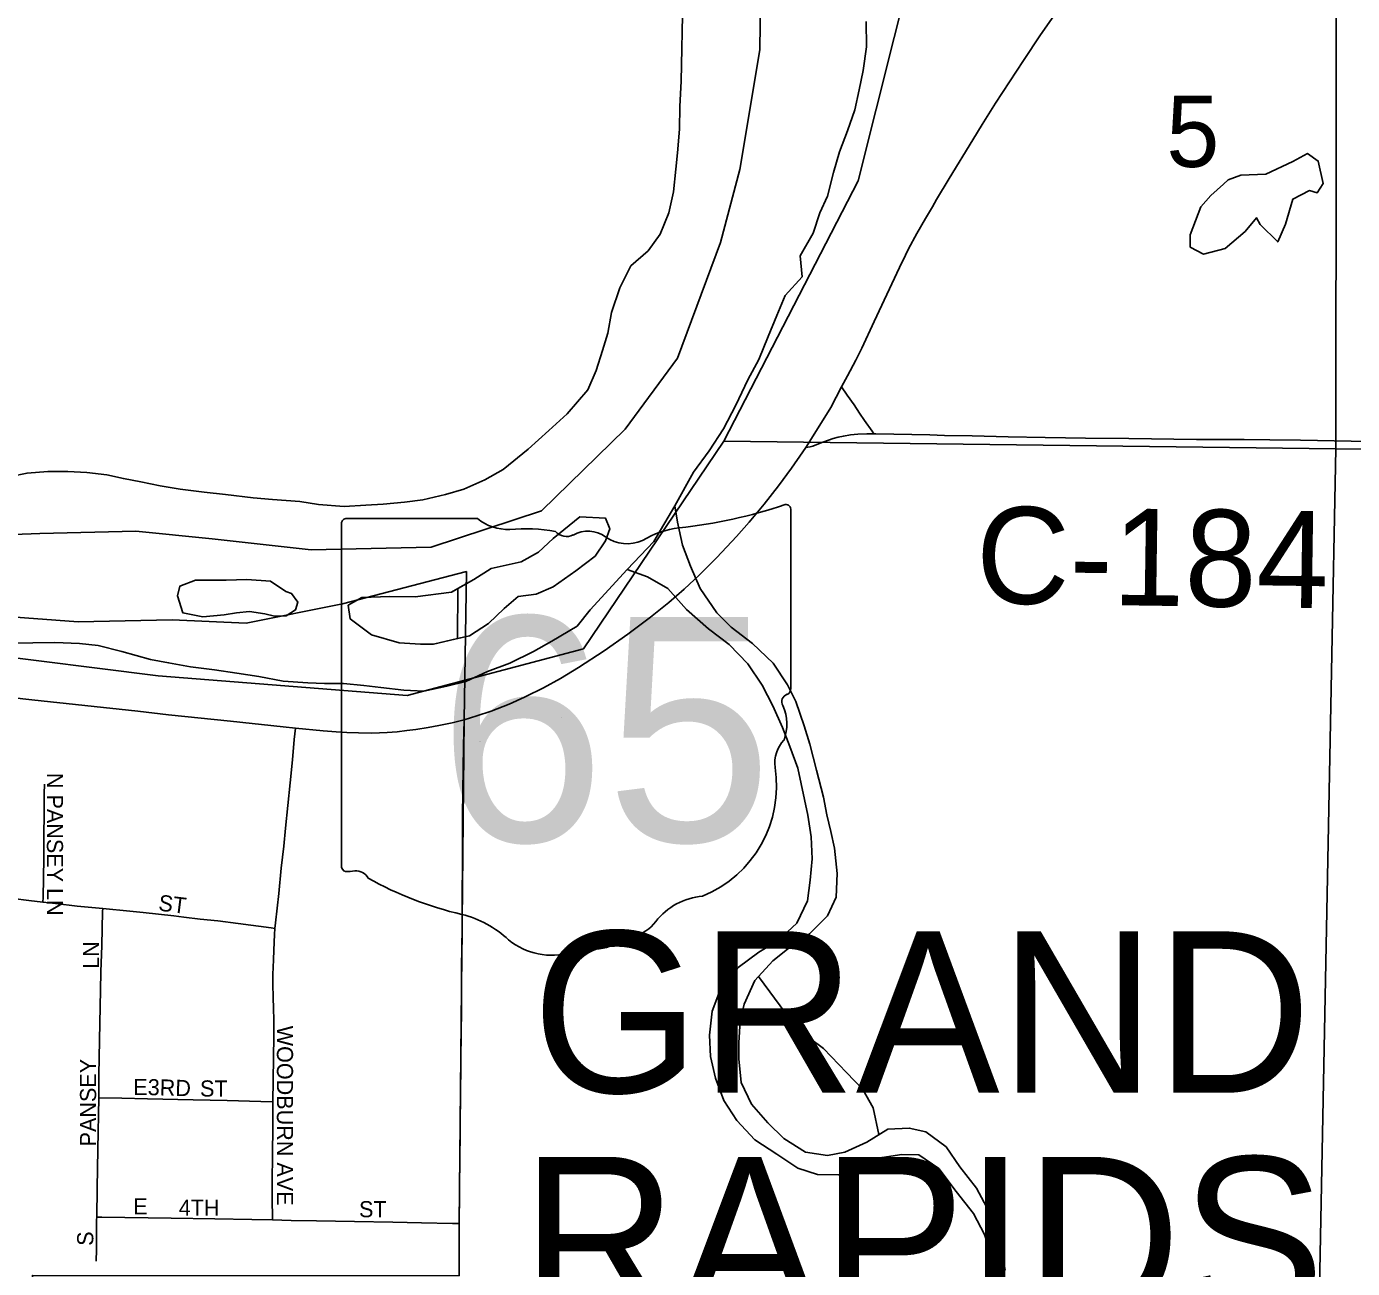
# Model space of a CAD drawing. Extents: x 1443599 to 1910620, y 1028088 to 1361369.
# Drawn here: x 1595433 to 1599542, y 1244422 to 1248270 of the extents above; entities that cross this region are included whole.
import ezdxf

# ---------------------------------------------------------------- set-up
doc = ezdxf.new("R2010")
doc.units = 0
for name, color, linetype in [('GM_X_Adjacent_County', 7, 'Continuous'), ('GM_X_City_Street', 7, 'Continuous'), ('GM_X_City_Street_Text', 7, 'Continuous'), ('GM_X_Corporation', 7, 'Continuous'), ('GM_X_Corporation_Text', 7, 'Continuous'), ('GM_X_County', 7, 'Continuous'), ('GM_X_County_Road', 7, 'Continuous'), ('GM_X_County_Road_Text', 7, 'Continuous'), ('GM_X_Major_River', 7, 'Continuous'), ('GM_X_Minor_Lake', 7, 'Continuous'), ('GM_X_Minor_River', 7, 'Continuous'), ('GM_X_Section', 7, 'Continuous'), ('GM_X_Section_Text', 7, 'Continuous'), ('GM_X_State_Location', 7, 'Continuous'), ('GM_X_State_Route', 7, 'Continuous'), ('GM_X_State_Shield', 7, 'Continuous'), ('GM_X_Township', 7, 'Continuous'), ('GM_X_Township_Road', 7, 'Continuous')]:
    doc.layers.add(name, color=color, linetype=linetype)

msp = doc.modelspace()

# ---------------------------------------------------------------- linework, layer by layer
at = {"layer": 'GM_X_Adjacent_County'}
msp.add_lwpolyline([(1597709.1, 1248519), (1597705.7, 1248197.8), (1597643.3, 1247827.5), (1597583.2, 1247601.6), (1597450.6, 1247242.5), (1597288.1, 1247022.4), (1597028.6, 1246769.8), (1596687.1, 1246657.1), (1596315.1, 1246649.4), (1596008.1, 1246682.8), (1595771.3, 1246706.9), (1595473.7, 1246699.9), (1595117.7, 1246685.9)], dxfattribs=at)
at = {"layer": 'GM_X_City_Street'}
for points in [[(1596785.6, 1245953.2), (1596785.9, 1245970.4), (1596787.2, 1246041.3), (1596789.4, 1246122.3)], [(1596202.9, 1245475.6), (1596204.2, 1245493.2), (1596214.3, 1245584.3), (1596222.5, 1245662.6), (1596229.8, 1245731.1), (1596235.3, 1245786.6), (1596249.5, 1245927), (1596256.7, 1245998.7), (1596262.6, 1246060.8), (1596266, 1246096.6)], [(1595483.9, 1245557.4), (1595484.1, 1245572), (1595486.1, 1245693.6), (1595487, 1245770), (1595487.6, 1245824.5), (1595488.1, 1245893.2), (1595488.7, 1245922.6)], [(1594869.7, 1245626.6), (1594888.8, 1245624.5), (1594945.2, 1245618.4), (1595001.5, 1245611.8), (1595079.7, 1245603.5), (1595193.7, 1245590.3), (1595268.7, 1245582.4), (1595317.5, 1245577.1), (1595391.5, 1245568.3), (1595440, 1245562.6), (1595483.9, 1245557.4)], [(1595483.9, 1245557.4), (1595522.3, 1245552.8), (1595590.3, 1245545.2), (1595669.2, 1245537.4)], [(1595656.7, 1244951), (1595657.3, 1245022), (1595660, 1245182.7), (1595661.9, 1245284.4), (1595663.6, 1245341.7), (1595666, 1245423.3), (1595668.9, 1245528.4), (1595669.2, 1245537.4)], [(1595669.2, 1245537.4), (1595753.6, 1245529), (1595794.1, 1245525), (1595889.5, 1245514.5), (1595920.5, 1245510.9), (1595970.6, 1245505.1), (1596025.7, 1245499.2), (1596089.2, 1245490.9), (1596190.6, 1245477.3), (1596202.9, 1245475.6)], [(1596196.6, 1244939.1), (1596197.8, 1245074.1), (1596199.2, 1245142.9), (1596199.1, 1245195.5), (1596198.7, 1245225), (1596197.7, 1245264.5), (1596196.6, 1245300.5), (1596196.7, 1245333.1), (1596198.1, 1245378.1), (1596199, 1245408.1), (1596201.7, 1245457.3), (1596202.9, 1245475.6)], [(1595650.5, 1244581.4), (1595651.8, 1244671.1), (1595653.5, 1244792.5), (1595656.7, 1244951)], [(1595656.7, 1244951), (1595728.5, 1244949.5), (1595807.6, 1244948.1), (1595949.7, 1244944.9), (1596054.4, 1244942.5), (1596159.3, 1244940), (1596196.6, 1244939.1)], [(1596194.8, 1244572.7), (1596194.7, 1244584.8), (1596194.6, 1244631.3), (1596194.5, 1244674), (1596195.6, 1244792), (1596196, 1244844.5), (1596196.4, 1244916.6), (1596196.6, 1244939.1)], [(1595649.1, 1244444.9), (1595649.3, 1244480.7), (1595649.6, 1244510.2), (1595650.3, 1244572.6), (1595650.5, 1244581.4)], [(1595650.5, 1244581.4), (1595666.2, 1244581.1), (1595881.3, 1244577.7), (1596016, 1244576.3), (1596131, 1244574.1), (1596194.8, 1244572.7)], [(1596194.8, 1244572.7), (1596252.5, 1244571.4), (1596331.4, 1244569.8), (1596449.7, 1244567.6), (1596567.9, 1244565.5), (1596656.6, 1244563.9), (1596753.1, 1244561.8), (1596773.6, 1244561.4)]]:
    msp.add_lwpolyline(points, dxfattribs=at)
at = {"layer": 'GM_X_Corporation'}
msp.add_lwpolyline([(1595357.4, 1246443.6), (1595592.5, 1246426.3), (1595884.3, 1246432.4), (1596113.4, 1246421.2), (1596411.9, 1246481.4), (1596796.1, 1246581.3), (1596789.4, 1246122.3), (1596773.6, 1244561.4), (1596773.5, 1244399.8), (1595451.2, 1244401), (1595427.8, 1243275.8)], dxfattribs=at)
at = {"layer": 'GM_X_County'}
msp.add_lwpolyline([(1595117.7, 1246685.9), (1595473.7, 1246699.9), (1595771.3, 1246706.9), (1596008.1, 1246682.8), (1596315.1, 1246649.4), (1596687.1, 1246657.1), (1597028.6, 1246769.8), (1597288.1, 1247022.4), (1597450.6, 1247242.5), (1597583.2, 1247601.6), (1597643.3, 1247827.5), (1597705.7, 1248197.8), (1597709.1, 1248519)], dxfattribs=at)
at = {"layer": 'GM_X_County_Road'}
for points in [[(1597958.8, 1247153.4), (1597976.2, 1247128.2), (1597997.2, 1247097.7), (1598014.5, 1247072.6), (1598030, 1247050.1), (1598053.3, 1247016.3), (1598058.6, 1247008.5)], [(1597847.5, 1246966.1), (1597861, 1246968.2), (1597869.1, 1246970.2), (1597877.2, 1246973.2), (1597900.4, 1246982.7), (1597917.5, 1246988.7), (1597932.7, 1246993.9), (1597948.3, 1246998.1), (1597964.1, 1247001.3), (1597986.5, 1247004.8), (1598009.1, 1247007.1), (1598037, 1247008.1), (1598058.6, 1247008.5)], [(1598058.6, 1247008.5), (1598064.5, 1247008.6), (1598120.2, 1247007.3), (1598231.7, 1247005), (1598277.7, 1247003.5), (1598363, 1247001.6), (1598474.6, 1246999.4), (1598589.5, 1246996.9), (1598651.9, 1246995.9), (1598714.2, 1246995.3), (1598849.1, 1246993.7), (1599058.6, 1246991.2), (1599130.8, 1246990.8), (1599206.3, 1246990.3), (1599285.1, 1246989.4), (1599380.2, 1246988.2), (1599537.8, 1246985.9), (1599659.3, 1246984.4)]]:
    msp.add_lwpolyline(points, dxfattribs=at)
at = {"layer": 'GM_X_Major_River'}
for p, q in [((1596768.9, 1246374.4), (1596769.6, 1246528.6)), ((1596083.6, 1246453.6), (1596123.9, 1246458.1)), ((1596693.9, 1246356.9), (1596768.9, 1246374.4)), ((1596693.9, 1246356.9), (1596760.6, 1246372.5))]:
    msp.add_line(p, q, dxfattribs=at)
for points in [[(1597467.1, 1248355.6), (1597461.2, 1248101), (1597457.4, 1248022.8), (1597455.8, 1247952.6), (1597450.1, 1247878.5), (1597444.9, 1247828.5), (1597437.3, 1247758.4), (1597423.7, 1247692.6), (1597396.1, 1247627), (1597358.8, 1247575.7), (1597305.6, 1247528.8), (1597271.5, 1247460.5), (1597246, 1247383.7), (1597234.5, 1247319.8), (1597217.3, 1247266), (1597197.8, 1247204.3), (1597172.3, 1247144.7), (1597108.4, 1247069.9), (1597051, 1247019.1), (1596987.5, 1246960.4), (1596909.8, 1246898), (1596852.9, 1246865.3), (1596788, 1246836.7), (1596731.4, 1246820), (1596660.8, 1246803.6), (1596604.5, 1246796.9), (1596538.1, 1246790.4), (1596483.9, 1246787.7), (1596417.6, 1246783.2), (1596337.4, 1246789.1), (1596279.5, 1246798.5), (1596195.3, 1246804.5), (1596135.3, 1246809.9), (1596049.2, 1246820), (1595983.2, 1246827.6), (1595909.2, 1246837.3), (1595847.2, 1246846.8), (1595786.8, 1246859.7), (1595733.3, 1246869.6), (1595681.4, 1246880.8), (1595619.4, 1246888.3), (1595561.3, 1246891.7), (1595499, 1246891.1), (1595434.7, 1246886.6), (1595384.3, 1246875.8)], [(1597441.4, 1246785), (1597499.3, 1246889.2), (1597547.8, 1246955.6), (1597592.4, 1247024.2), (1597631.2, 1247097.1), (1597668.1, 1247176), (1597702.5, 1247238.9), (1597731.1, 1247310.1), (1597757.5, 1247375.4), (1597783.8, 1247436.6), (1597836, 1247494.9), (1597830.3, 1247559.3), (1597871, 1247630), (1597891.3, 1247693.5), (1597915.2, 1247744.8), (1597933.9, 1247818.3), (1597952.3, 1247881.9), (1597976.7, 1247947.2), (1597999.1, 1248012.6), (1598013.3, 1248074.2), (1598025.5, 1248134), (1598036.2, 1248207.8), (1598035, 1248286.1)], [(1597293.9, 1246587.7), (1597376.9, 1246674.6), (1597441.4, 1246785)], [(1596760.6, 1246372.5), (1596805.1, 1246382.9), (1596864.7, 1246420.9), (1596912.5, 1246467.3), (1596955.9, 1246503.8), (1597012.4, 1246511.8), (1597065.3, 1246533.9), (1597135.3, 1246583.5), (1597195.1, 1246629.5), (1597226.9, 1246676.5), (1597240.3, 1246714.1), (1597227.4, 1246746.7), (1597147.4, 1246751.6), (1597064.7, 1246684.4), (1597019, 1246642), (1596965.8, 1246611.8), (1596872.8, 1246591.2), (1596819.4, 1246557), (1596749.8, 1246517.4), (1596637, 1246503.5), (1596558.8, 1246504.4), (1596472.4, 1246501.5), (1596429.4, 1246477), (1596435.9, 1246434.6), (1596502.4, 1246386), (1596587.7, 1246360.8), (1596653.7, 1246356.4), (1596693.9, 1246356.9)], [(1596768.9, 1246374.4), (1596805.1, 1246382.9), (1596864.7, 1246420.9), (1596912.5, 1246467.3), (1596955.9, 1246503.8), (1597012.4, 1246511.8), (1597065.3, 1246533.9), (1597135.3, 1246583.5), (1597195.1, 1246629.5), (1597226.9, 1246676.5), (1597240.3, 1246714.1), (1597227.4, 1246746.7), (1597147.4, 1246751.6), (1597064.7, 1246684.4), (1597019, 1246642), (1596965.8, 1246611.8), (1596872.8, 1246591.2), (1596819.4, 1246557), (1596769.6, 1246528.6)], [(1595402.3, 1246360.2), (1595452.4, 1246360.4), (1595520.7, 1246361.9), (1595596.8, 1246359.1), (1595654.7, 1246352.9), (1595728.3, 1246334.2), (1595817.6, 1246308.8), (1595873.4, 1246298.8), (1595941.2, 1246286.2), (1596015.1, 1246277.5), (1596084.9, 1246266.9), (1596152.7, 1246256.4), (1596228.4, 1246241.6), (1596304.4, 1246236.7), (1596356.5, 1246234.8), (1596414.7, 1246234.7), (1596478.6, 1246228.3), (1596530.6, 1246222.4), (1596602.5, 1246213.7), (1596664.6, 1246211.5), (1596735.3, 1246226.9), (1596794, 1246240.8), (1596861.3, 1246272.4), (1596930.4, 1246298), (1597003.9, 1246333.4), (1597061.2, 1246365.4), (1597139.2, 1246412.8), (1597179.1, 1246463.5), (1597293.9, 1246587.7)], [(1596123.9, 1246458.1), (1596171.7, 1246450.4), (1596201.5, 1246443.2), (1596237.7, 1246443.9), (1596266.4, 1246462.9), (1596273.3, 1246486.8), (1596254.2, 1246513.6), (1596236.4, 1246520.2), (1596189.4, 1246552.1), (1596115.4, 1246556.8), (1596051.1, 1246555.1), (1595956.8, 1246554.6), (1595908, 1246536.3), (1595900.9, 1246506.5), (1595917.1, 1246453.7), (1595978.8, 1246441.4), (1596045.2, 1246447), (1596083.6, 1246453.6)], [(1596769.6, 1246528.6), (1596749.8, 1246517.4), (1596637, 1246503.5), (1596558.8, 1246504.4), (1596472.4, 1246501.5), (1596429.4, 1246477), (1596435.9, 1246434.6), (1596502.4, 1246386), (1596587.7, 1246360.8), (1596653.7, 1246356.4), (1596693.9, 1246356.9)]]:
    msp.add_lwpolyline(points, dxfattribs=at)
at = {"layer": 'GM_X_Minor_Lake'}
msp.add_line((1599102.8, 1247747), (1599071.4, 1247712.1), dxfattribs=at)
msp.add_lwpolyline([(1599071.4, 1247712.1), (1599038.2, 1247625), (1599038.8, 1247586.9), (1599080.2, 1247565.3), (1599147, 1247582.9), (1599209, 1247634.7), (1599244.7, 1247677.6), (1599256, 1247657.1), (1599310.2, 1247602.9), (1599334.2, 1247658.2), (1599357.1, 1247735.6), (1599408.2, 1247761.8), (1599432, 1247754.9), (1599451.1, 1247784.3), (1599435.5, 1247853.1), (1599402.3, 1247876.4), (1599357.3, 1247852), (1599273.6, 1247812.9), (1599195.3, 1247809.8), (1599156.6, 1247795.2), (1599142.1, 1247781.7), (1599102.8, 1247747)], dxfattribs=at)
at = {"layer": 'GM_X_Minor_River'}
for points in [[(1597441.4, 1246785), (1597376.9, 1246674.6), (1597293.9, 1246587.7)], [(1598324.5, 1244737.2), (1598282.5, 1244799), (1598220, 1244845.4), (1598168.3, 1244857.4), (1598102, 1244853.8), (1598036.4, 1244814.1), (1597969.1, 1244782.4), (1597914.5, 1244772.4), (1597846.7, 1244782.9), (1597780, 1244825.5), (1597729.6, 1244873.5), (1597679.6, 1244931.6), (1597647.9, 1244999), (1597640.5, 1245071.5), (1597640.3, 1245121.7), (1597644.7, 1245189.8), (1597656.6, 1245241.6), (1597689.3, 1245314.6), (1597745, 1245375.1), (1597791.1, 1245411.2), (1597859, 1245458.9), (1597915.2, 1245515.1), (1597942, 1245572.8), (1597944.5, 1245646.5), (1597936.8, 1245725), (1597925.4, 1245776.1), (1597912.4, 1245828.3), (1597902.3, 1245882.9), (1597881.3, 1245965.9), (1597860.1, 1246047), (1597842.1, 1246103.9), (1597816.7, 1246179.1), (1597790.5, 1246230.2), (1597746.8, 1246298), (1597682.8, 1246358.6), (1597616.4, 1246409.2), (1597571.6, 1246454.1), (1597520.4, 1246529.2), (1597490.9, 1246598.5), (1597465.1, 1246663.7), (1597449.6, 1246734.5), (1597441.4, 1246785)], [(1597293.9, 1246587.7), (1597357.3, 1246565.3), (1597420.1, 1246528.8), (1597478, 1246464.5), (1597546, 1246403.8), (1597610.5, 1246355.2), (1597668.3, 1246295.3), (1597712.2, 1246229.1), (1597746, 1246165.6), (1597775.7, 1246098.3), (1597797.7, 1246039.3), (1597823.3, 1245972.1), (1597854.2, 1245826.4), (1597863.8, 1245759.8), (1597867.4, 1245691.5), (1597861, 1245625.5), (1597852.7, 1245561.5), (1597820.1, 1245492.5), (1597761.5, 1245437.4), (1597702.5, 1245402.5), (1597638.6, 1245354.6), (1597584.2, 1245290.4), (1597557.5, 1245219.1), (1597548.9, 1245145.2), (1597552.5, 1245078.8), (1597568.1, 1245012), (1597593.7, 1244942.8), (1597633.6, 1244881.1), (1597689.6, 1244820.8), (1597758.2, 1244776.1), (1597822.9, 1244733.6), (1597884.3, 1244713.3), (1597948.5, 1244712.9), (1598017.5, 1244736.5), (1598084.8, 1244766.1), (1598145.3, 1244775.9), (1598197.4, 1244774), (1598260.1, 1244731.6), (1598313.7, 1244661.3), (1598367.4, 1244593.1), (1598401.2, 1244527.6), (1598422.9, 1244462.6), (1598436.5, 1244393.8)], [(1598074.4, 1244837.1), (1598056.2, 1244919.7), (1598024.2, 1244977.1), (1597973.9, 1245029.2), (1597902.4, 1245104.1), (1597826.2, 1245161.1), (1597786, 1245212.7), (1597701, 1245327.3)], [(1598465.2, 1244416.9), (1598454.9, 1244477.9), (1598439.2, 1244526.2), (1598415.7, 1244597.4), (1598376.2, 1244671.1), (1598324.5, 1244737.2)]]:
    msp.add_lwpolyline(points, dxfattribs=at)
at = {"layer": 'GM_X_Section'}
for points in [[(1599493.6, 1250097.4), (1600095.1, 1250318.8), (1600716.2, 1250239.8), (1601607.4, 1250713.1), (1602976.1, 1251277.5), (1603947.1, 1251597.6), (1604416.2, 1251658.8), (1604723.4, 1251596.3), (1604740.3, 1246960.2), (1599490.2, 1246962.2)], [(1597593.9, 1246985.7), (1598009.7, 1247792), (1598232.7, 1248681.1), (1598602, 1249316), (1599156, 1249990.3), (1599493.6, 1250097.4), (1599490.2, 1246962.2)], [(1597593.9, 1246985.7), (1599490.2, 1246962.2), (1599388.1, 1241707.7), (1594066.4, 1241726.8), (1594072.1, 1246398.5), (1594722.3, 1246399), (1595840.7, 1246258.8), (1596612.1, 1246197.6), (1597158.4, 1246341.7)], [(1599490.2, 1246962.2), (1604740.3, 1246960.2), (1604739.5, 1241668.1), (1599388.1, 1241707.7)]]:
    msp.add_lwpolyline(points, close=True, dxfattribs=at)
at = {"layer": 'GM_X_State_Route'}
for points in [[(1598156.7, 1247562.1), (1598166, 1247581.1), (1598191.6, 1247628.9), (1598218.4, 1247675.6), (1598239.8, 1247712), (1598253, 1247734.4), (1598291.9, 1247798.9), (1598365.5, 1247918.9), (1598393.8, 1247966.8), (1598435.6, 1248033.3), (1598522, 1248165), (1598574.8, 1248244.2), (1598623.9, 1248313.7)], [(1596980, 1246194), (1597035.3, 1246221.3), (1597087.3, 1246249.8), (1597143.5, 1246284.1), (1597222.9, 1246335.9), (1597296.4, 1246387.3), (1597366.9, 1246440.7), (1597423.2, 1246486.1), (1597470.6, 1246527), (1597518.7, 1246571.9), (1597572.2, 1246625.4), (1597633, 1246690.1), (1597672.4, 1246734.3), (1597718.6, 1246789.9), (1597763.2, 1246847), (1597803.6, 1246902), (1597838.5, 1246952.1), (1597847.5, 1246966.1), (1597886.3, 1247026.8), (1597924.8, 1247089.8), (1597958.8, 1247153.4), (1597977.2, 1247187.9), (1598002.8, 1247236.8), (1598021, 1247273.4), (1598059.9, 1247356.1), (1598138, 1247523.9), (1598156.7, 1247562.1)], [(1594941.7, 1246239.8), (1595059.8, 1246227.4), (1595265.5, 1246204.6), (1595449.4, 1246184.6)], [(1595449.4, 1246184.6), (1595778.1, 1246148.8), (1595872.7, 1246138), (1596065.5, 1246117.9), (1596228.7, 1246100.2), (1596266, 1246096.6), (1596351.9, 1246088.4), (1596392.7, 1246084.6), (1596425.2, 1246083), (1596461.5, 1246081.6), (1596501.1, 1246081.2), (1596526.6, 1246081.8), (1596550.5, 1246082.9), (1596581.2, 1246085.2), (1596611.7, 1246088.7), (1596639.1, 1246092.6), (1596677.7, 1246098.6), (1596710.6, 1246104.7), (1596751.5, 1246113.4), (1596789.4, 1246122.3), (1596828.2, 1246134.1), (1596872.9, 1246149.1), (1596928.1, 1246170.7), (1596976.3, 1246192.1), (1596980, 1246194)]]:
    msp.add_lwpolyline(points, dxfattribs=at)
at = {"layer": 'GM_X_State_Shield'}
for p, q in [((1596830.2, 1246745.5), (1596422.5, 1246745.5)), ((1597800.9, 1246218.9), (1597800.9, 1246771.7)), ((1596408.8, 1246727.3), (1596408.8, 1245670.7)), ((1597800.8, 1246219.1), (1597800.9, 1246218.9))]:
    msp.add_line(p, q, dxfattribs=at)
for centre, radius, start, end in [((1597305, 1248186), 1476.4, 275.8445, 288.9065), ((1597785.5, 1246774), 15.5, 351.8621, 97.738), ((1596424.7, 1246729.6), 16.1, 98.1301, 188.1301), ((1596927.3, 1246868.1), 156.4, 231.6195, 271.1119), ((1596979.1, 1246152.3), 561.6, 80.4867, 94.9883), ((1597106.6, 1246735), 45.1, 219.7921, 297.1024), ((1597172.9, 1246612.9), 93.8, 54.4667, 119.1411), ((1597493.3, 1246422.8), 297, 97.3462, 120.7689), ((1597294, 1246780.4), 112.9, 233.8562, 294.8282), ((1597784.4, 1246216.8), 16.6, 289.6038, 7.7341), ((1597797.3, 1246178.4), 24, 107.944, 210.337), ((1597644.8, 1246108.5), 144, 340.033, 23.6496), ((1597856.5, 1245987.6), 104.8, 136.8065, 186.9296), ((1597387.7, 1245917.3), 369.3, 292.3089, 8.9858), ((1596424.9, 1245668.4), 16.3, 171.9584, 258.3066), ((1596427.3, 1245776.5), 124.2, 267.339, 280.6039), ((1596452.7, 1245609.7), 44.8, 29.7484, 93.2717), ((1597018, 1246559.1), 1066.1, 240.4129, 257.1985), ((1597543.4, 1245374), 202.2, 94.4031, 142.5768), ((1596700.2, 1245196), 333.6, 47.1842, 75.836), ((1597287.2, 1245568.3), 119.3, 282.8732, 323.2771), ((1597060.9, 1245604.5), 211.7, 230.7004, 286.2918), ((1597198.7, 1245525.3), 112.8, 268.777, 315.5493), ((1597300.7, 1245423), 31.8, 65.7517, 132.6484), ((1597183.2, 1245239.1), 173.9, 85.6951, 111.2099)]:
    msp.add_arc(centre, radius, start, end, dxfattribs=at)
at = {"layer": 'GM_X_Township'}
msp.add_lwpolyline([(1595117.7, 1246685.9), (1595473.7, 1246699.9), (1595771.3, 1246706.9), (1596008.1, 1246682.8), (1596315.1, 1246649.4), (1596687.1, 1246657.1), (1597028.6, 1246769.8), (1597288.1, 1247022.4), (1597450.6, 1247242.5), (1597583.2, 1247601.6), (1597643.3, 1247827.5), (1597705.7, 1248197.8), (1597709.1, 1248519)], dxfattribs=at)
at = {"layer": 'GM_X_Township_Road'}
for points in [[(1596773.6, 1244561.4), (1596774, 1244585.5), (1596774.4, 1244631.4), (1596775, 1244680.6), (1596776.6, 1244841.3), (1596777, 1244891), (1596777.4, 1244939.8), (1596778.9, 1245074.2), (1596779.9, 1245145.9), (1596781, 1245228.3), (1596781.1, 1245271), (1596781.3, 1245310.3), (1596781.3, 1245366.1), (1596782.7, 1245444.8), (1596782.9, 1245502.8), (1596783.1, 1245579.2), (1596783.4, 1245674.3), (1596783.6, 1245753.2), (1596783.6, 1245805.3), (1596785, 1245919.5), (1596785.6, 1245953.2)], [(1596773.5, 1244399.8), (1596773.3, 1244539.6), (1596773.6, 1244561.4)]]:
    msp.add_lwpolyline(points, dxfattribs=at)

# ---------------------------------------------------------------- texts
at = {"layer": 'GM_X_City_Street_Text'}
for s, rotation, p in [('N PANSEY LN', 270, (1595496, 1245957.7)), ('ST', 352.88, (1595839.7, 1245531.4)), ('LN', 90, (1595657.6, 1245350.5)), ('WOODBURN AVE', 270, (1596208.8, 1245174.5)), ('PANSEY', 90, (1595648.7, 1244800.5)), ('E', 0, (1595763.7, 1244959.5)), ('3RD', 358.4528, (1595808, 1244959.5)), ('ST', 0, (1595970.6, 1244955.1)), ('E', 0, (1595763.7, 1244589.9)), ('4TH', 0, (1595904.6, 1244585.5)), ('ST', 0, (1596463.3, 1244581.1)), ('S', 90, (1595639.9, 1244492.5))]:
    msp.add_text(s, height=50, rotation=rotation, dxfattribs=at).set_placement(p)
at = {"layer": 'GM_X_Corporation_Text'}
for s, p in [('GRAND', (1596999.6, 1244967)), ('RAPIDS', (1596966.6, 1244268.2))]:
    msp.add_text(s, height=500, rotation=0, dxfattribs=at).set_placement(p)
at = {"layer": 'GM_X_County_Road_Text'}
msp.add_text('C-184', height=300, rotation=359.1763, dxfattribs=at).set_placement((1598373.5, 1246483.7))
at = {"layer": 'GM_X_Section_Text'}
msp.add_text('5', height=221, rotation=0, dxfattribs=at).set_placement((1598964.7, 1247835.2))
at = {"layer": 'GM_X_State_Location'}
for s in ['s', 'r']:
    msp.add_text(s, height=1, dxfattribs=at).set_placement((1597089.1, 1246128.7))
msp.add_text('65', height=1, rotation=0, dxfattribs=at).set_placement((1596837.3, 1246056))
at = {"layer": 'GM_X_State_Shield'}
msp.add_text('65', height=696.1, dxfattribs=at).set_placement((1596709.1, 1245745.2))

doc.saveas('drawing.dxf')
